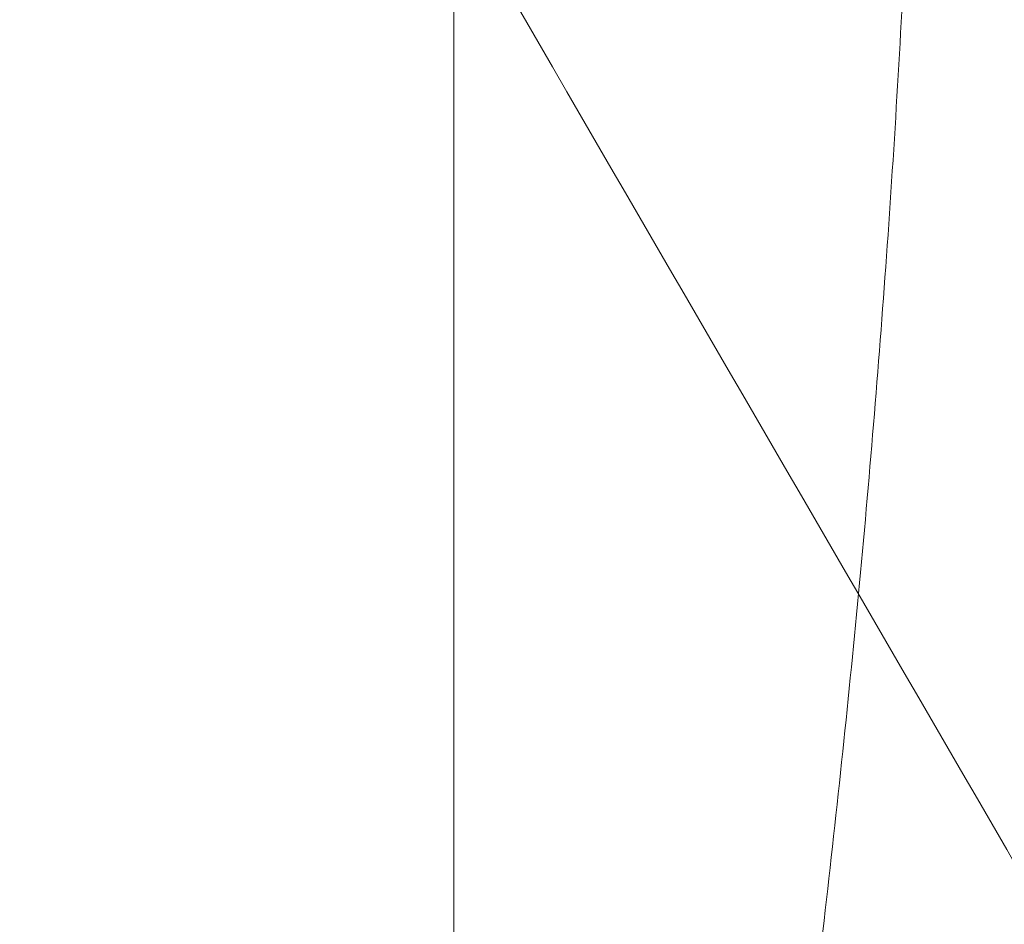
# Model space of a CAD drawing. Header units: inches. Extents: x 1 to 109, y 1 to 85.
# Tile 526 of 656: x 88.49896 to 88.50414, y 24.36389 to 24.36864. Entities that reach past the tile are written whole.
import ezdxf

# ---------------------------------------------------------------- set-up
doc = ezdxf.new("R2010")
doc.units = ezdxf.units.IN
doc.header["$MEASUREMENT"] = 0

msp = doc.modelspace()

# ---------------------------------------------------------------- linework, layer by layer
at = {"color": 7, "linetype": 'Continuous', "lineweight": 15, "ltscale": 5}
msp.add_line((88.5012408, 30.163355), (88.5012408, 19.763355), dxfattribs=at)
for points, knots in [([(88.5162382, 24.4341884), (88.5161486, 24.4323244), (88.5159681, 24.4285655), (88.5156825, 24.4229141), (88.5153853, 24.4172427), (88.5150774, 24.4115979), (88.5147613, 24.4060278), (88.5144457, 24.4006851), (88.5141332, 24.3956052), (88.5138263, 24.3908153), (88.5135213, 24.3862509), (88.5132203, 24.3819437), (88.5129197, 24.377841), (88.5126219, 24.3739864), (88.5123298, 24.3704217), (88.5120499, 24.3672328), (88.5117845, 24.3643985), (88.5115068, 24.3619036), (88.511222, 24.3597911), (88.5109318, 24.3580627), (88.5106386, 24.3567185), (88.5103388, 24.355744), (88.5100344, 24.3551535), (88.5097216, 24.3549517), (88.5094026, 24.35517), (88.5090801, 24.3558337), (88.5087631, 24.3569277), (88.5084539, 24.358434), (88.5081549, 24.3603286), (88.5078733, 24.3625404), (88.5076101, 24.3650231), (88.5073587, 24.3677586), (88.5070929, 24.3708143), (88.5068166, 24.3742055), (88.5065241, 24.3779971), (88.5062171, 24.3821928), (88.5058974, 24.386787), (88.5055735, 24.3916663), (88.505248, 24.3967923), (88.5049236, 24.4021218), (88.5046092, 24.4075054), (88.5043069, 24.4128874), (88.5040184, 24.4182184), (88.5037397, 24.4235658), (88.5034717, 24.4288909), (88.5033017, 24.4324318), (88.5032173, 24.4341884)], [0, 0, 0, 0, 0.022479, 0.045331, 0.068506, 0.091948, 0.115595, 0.139386, 0.161889, 0.184404, 0.206874, 0.229245, 0.25146, 0.274794, 0.297838, 0.320536, 0.342918, 0.365562, 0.38856, 0.410518, 0.432694, 0.455036, 0.47749, 0.5, 0.523873, 0.547679, 0.571351, 0.594825, 0.618042, 0.640943, 0.662202, 0.683327, 0.704778, 0.726531, 0.74854, 0.772107, 0.795844, 0.819687, 0.843568, 0.86742, 0.891176, 0.913429, 0.935486, 0.957297, 0.978816, 1, 1, 1, 1]), ([(88.4989569, 24.3461108), (88.4991726, 24.3466525), (88.4996067, 24.3477425), (88.5001863, 24.349475), (88.500697, 24.3511722), (88.5011415, 24.3528044), (88.5015685, 24.3545374), (88.5019641, 24.3563248), (88.5023235, 24.3581411), (88.5026462, 24.3599807), (88.5029351, 24.3618716), (88.5031779, 24.3637458), (88.5033733, 24.3655774), (88.5035229, 24.3673625), (88.5036289, 24.369141), (88.5036866, 24.3708556), (88.5036974, 24.372482), (88.5036647, 24.3740164), (88.5035876, 24.37549), (88.5034673, 24.3768737), (88.5033065, 24.3781524), (88.5031089, 24.3793202), (88.5028726, 24.3803888), (88.5026003, 24.3813456), (88.5022946, 24.3821825), (88.5019578, 24.3828955), (88.5015905, 24.3834813), (88.501195, 24.3839325), (88.5007761, 24.3842417), (88.5003347, 24.384407), (88.4998736, 24.3844196), (88.4994124, 24.3842922), (88.4991036, 24.3840919), (88.4989569, 24.3839967)], [0, 0, 0, 0, 0.043425, 0.08738, 0.120158, 0.153167, 0.186921, 0.220938, 0.253061, 0.285421, 0.318544, 0.351937, 0.382764, 0.413817, 0.445595, 0.477628, 0.507608, 0.537587, 0.568002, 0.598867, 0.628667, 0.658468, 0.688579, 0.719171, 0.74946, 0.779949, 0.811051, 0.842361, 0.873859, 0.905566, 0.937917, 0.970487, 1, 1, 1, 1]), ([(88.4994453, 24.3723792), (88.5010913, 24.3695471), (88.5043849, 24.3638802), (88.5076738, 24.35821), (88.509319, 24.3553735)], [0, 0, 0, 0, 0.499755, 1, 1, 1, 1])]:
    msp.add_open_spline(points, degree=3, knots=knots, dxfattribs=at)

doc.saveas('drawing.dxf')
